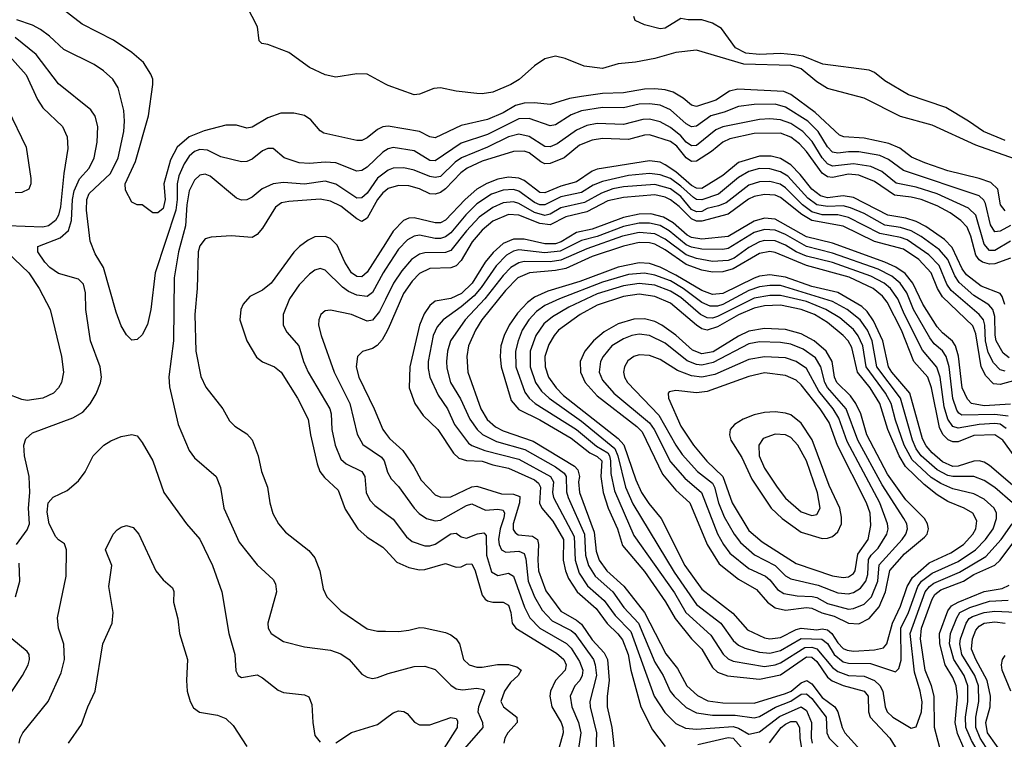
# Model space of a CAD drawing. Header units: inches. Extents: x 884549 to 1028252, y 526810 to 653624.
# Tile 459 of 656: x 928601 to 932366, y 623905 to 626658. Entities that reach past the tile are written whole.
import ezdxf

# ---------------------------------------------------------------- set-up
doc = ezdxf.new("R2010")
doc.units = ezdxf.units.IN
doc.header["$MEASUREMENT"] = 0
doc.layers.add('A9622', color=7, linetype='Continuous')
doc.layers.add('A9632', color=7, linetype='Continuous')

msp = doc.modelspace()

# ---------------------------------------------------------------- linework, layer by layer
at = {"layer": 'A9622', "color": 5}
for points, elevation in [([(930000, 626249), (929990, 626247.7), (929970, 626238.3), (929930, 626205.5), (929910, 626196.3), (929890, 626195.5), (929764.3, 626224.3), (929750, 626232.7), (929714.9, 626274.9), (929690, 626291.2), (929650, 626300.8), (929600, 626300), (929550, 626282.7), (929490, 626246.6), (929470, 626243.4), (929430, 626254.5), (929390, 626254.6), (929307.4, 626232.6), (929249.8, 626210.2), (929204, 626170), (929178.4, 626121.6), (929152.9, 626030), (929157.3, 625970), (929150, 625936.2), (929130, 625919.8), (929110, 625919.7), (929070, 625949.6), (929050, 625949.7), (929030, 625959.7), (929005.5, 626005.5), (929004.5, 626030), (929044.7, 626115.3), (929093.7, 626290), (929110.4, 626410), (929109.9, 626430), (929103, 626450), (929074.5, 626494.5), (929030, 626532.8), (928959.5, 626579.5), (928840.4, 626640.4), (928751.1, 626710)], 2220), ([(930000, 626411.9), (929930, 626449.9), (929890, 626450.6), (929810, 626438.3), (929770, 626447.6), (929710, 626475.1), (929630, 626533), (929550, 626562.9), (929526.9, 626566.9), (929517, 626577), (929511, 626631), (929469.6, 626710)], 2180), ([(930000, 626158), (929990, 626151.8), (929930, 626094.3), (929910, 626080.7), (929890, 626078.1), (929810, 626110.4), (929770, 626113.3), (929710, 626107.6), (929669.5, 626110), (929613.3, 626130), (929570, 626165.7), (929550, 626164.8), (929530, 626155.8), (929490, 626124.7), (929470, 626115.7), (929450, 626114.6), (929370, 626133.6), (929319.4, 626159.4), (929290, 626162), (929270, 626154.1), (929250, 626135.5), (929230, 626106.2), (929210, 626060.9), (929203.5, 626030), (929203.3, 625970), (929198.1, 625930), (929119.1, 625690), (929103.2, 625550), (929090, 625492.3), (929070, 625452.3), (929050, 625434.5), (929030, 625432), (929010, 625452), (928990, 625487), (928970, 625539.5), (928921.2, 625710), (928890, 625762.9), (928870.5, 625810.5), (928856.6, 625930), (928858.2, 625970), (928866.8, 625993.2), (928949, 626070), (928978.2, 626130), (928999.2, 626230), (929002.5, 626270), (928999.2, 626310), (928977.8, 626397.8), (928957.3, 626430), (928921.9, 626461.9), (928886.1, 626486.1), (928770, 626543.4), (928715.2, 626595.2), (928680.8, 626620.8), (928650, 626637.4), (928590, 626657.6)], 2240), ([(928588.7, 624650), (928630, 624706.5), (928639, 624730), (928635.5, 624790), (928640.1, 624850), (928637.8, 624910), (928619.5, 624990), (928617.7, 625030), (928625, 625055), (928650, 625077.6), (928805.1, 625134.9), (928842.7, 625157.3), (928871.2, 625188.8), (928893.7, 625226.3), (928910.5, 625269.5), (928913.6, 625290), (928908.5, 625330), (928871.5, 625430), (928853.8, 625550), (928852.6, 625612.6), (928845.9, 625645.9), (928825.8, 625665.8), (928750, 625687.4), (928716.5, 625710), (928697.2, 625730), (928670.8, 625770), (928671.1, 625790), (928756.5, 625823.5), (928788.1, 625851.9), (928799.7, 625890), (928803.1, 625970), (928810, 626003.8), (928830, 626049.6), (928866.5, 626090), (928886.7, 626130), (928897.9, 626190), (928900.2, 626250), (928889.4, 626289.4), (928873.3, 626313.3), (928750, 626412), (928664.4, 626524.4), (928584.5, 626590)], 2260), ([(928541.6, 626541.6), (928626.7, 626446.7), (928670, 626353.2), (928690, 626321.3), (928765.2, 626250), (928782.8, 626210), (928785.3, 626165.3), (928770.2, 626069.8), (928757.5, 625942.5), (928750.2, 625909.8), (928738.3, 625890), (928711.2, 625870), (928690, 625864.4), (928555.1, 625870)], 2280), ([(928556, 626316), (928626.6, 626170), (928644.4, 626050), (928643.7, 626030), (928635.7, 626010), (928610, 625996.4), (928584.4, 625995.6)], 2320), ([(930000, 626074.9), (929970, 626051.5), (929930, 625994.3), (929910, 625976.3), (929890, 625975.1), (929810, 626028.7), (929770, 626039.9), (929690, 626029.3), (929610, 626035), (929570, 626030.7), (929529.1, 626010.9), (929490, 625978.8), (929470, 625969.1), (929450, 625967.6), (929430, 625975.2), (929330, 626058.8), (929310, 626067.4), (929290, 626063.2), (929270, 626044.2), (929250, 626003.1), (929240.5, 625950), (929235.5, 625870), (929208.8, 625770), (929192.3, 625670), (929190.1, 625430), (929171.6, 625291.6), (929174.1, 625254.1), (929207.5, 625110), (929249.2, 625010), (929270, 624982.6), (929352.4, 624910), (929369.1, 624869.1), (929382, 624790), (929440, 624660), (929510, 624572.7), (929570, 624516.9), (929579.8, 624499.8), (929583.5, 624470), (929550.2, 624350), (929552, 624330), (929563.2, 624310), (929610, 624279.7), (929690, 624259.7), (929790, 624246.3), (929830, 624231.7), (929861.2, 624210), (929910, 624154.7), (929930, 624142.7), (929950, 624138.5), (929970, 624141.5), (930000, 624153.6)], 2260), ([(930000, 626003.7), (929990, 625995.7), (929970.1, 625970), (929930, 625898.7), (929910, 625886.4), (929890, 625896.2), (929830, 625944.3), (929790, 625964.2), (929750, 625970.9), (929630, 625963.1), (929603, 625957), (929579, 625941), (929530, 625861), (929510, 625836.5), (929490, 625825.3), (929410, 625831), (929334, 625826), (929310, 625819.4), (929290, 625793.3), (929283.8, 625770), (929280.1, 625630), (929270.5, 625530), (929275.5, 625390), (929293.6, 625293.6), (929312.6, 625252.6), (929378.2, 625170), (929403.9, 625123.9), (929423.7, 625103.7), (929470, 625073.6), (929490.6, 625050.6), (929512.8, 624990), (929525.8, 624930), (929549.2, 624870), (929557.5, 624810), (929568.8, 624768.8), (929591.2, 624730), (929617.3, 624697.3), (929707.6, 624627.6), (929730, 624599.6), (929748.8, 624550), (929761.2, 624481.2), (929775.5, 624450), (929830, 624396.2), (929930, 624328.5), (929970, 624319), (930000, 624318.6)], 2280), ([(930000, 625802.2), (929930, 625691.9), (929910, 625674.6), (929890, 625675.1), (929869.9, 625690), (929845.1, 625730), (929815.9, 625795.9), (929790, 625821.6), (929770, 625828.5), (929730, 625827), (929705, 625815), (929671.6, 625790), (929650, 625768.2), (929563.1, 625650), (929530, 625623.9), (929481.3, 625598.7), (929455.8, 625570), (929446.7, 625550), (929443, 625510), (929469.5, 625430), (929507, 625367), (929530, 625349.7), (929575.2, 625330), (929601.5, 625310), (929663.4, 625210), (929704, 625130), (929712.8, 625070), (929738.5, 624958.5), (929749.1, 624930), (929767, 624907), (929818.7, 624858.7), (929845.5, 624785.5), (929894.2, 624710), (929930, 624678.3), (929990, 624640.6), (930000, 624629.8)], 2320), ([(928552.8, 625770), (928636.6, 625690), (928675.9, 625630), (928717.5, 625550), (928760.9, 625370), (928769.1, 625310), (928760.7, 625270), (928749.8, 625250), (928730.4, 625229.6), (928690, 625210.1), (928630, 625201.6), (928610, 625205), (928550, 625228.1)], 2280), ([(930000, 625703.8), (929991, 625690), (929950, 625614.3), (929930, 625598.5), (929890, 625603.6), (929858.3, 625618.3), (929835.4, 625635.4), (929770, 625699.8), (929750, 625705.8), (929730, 625699.4), (929710, 625684.2), (929670, 625643.2), (929633.5, 625590), (929609.4, 625530), (929608.8, 625490), (929623, 625463), (929669.4, 625410), (929687, 625350), (929704.2, 625310), (929787.7, 625170), (929792.8, 625150), (929795.4, 625090), (929808.3, 625030), (929830, 624976.8), (929850, 624958.8), (929910.1, 624930), (929921.2, 624910), (929926.7, 624850), (929939.7, 624819.7), (929959.1, 624799.1), (930000, 624768.9)], 2340), ([(930000, 625587.7), (929977.8, 625542.2), (929950, 625508.3), (929930, 625505.2), (929870, 625529.9), (929790, 625547.4), (929770, 625544.5), (929752.7, 625530), (929745.4, 625510), (929744.2, 625490), (929753.8, 625450), (929804.5, 625310), (929864.3, 625190), (929892.4, 625072.4), (929913.1, 625033.1), (929984.4, 624984.4), (929995.1, 624970), (930000, 624953.4)], 2360), ([(930000, 625456.9), (929987, 625433), (929968.8, 625411.2), (929950, 625399.9), (929911.7, 625388.3), (929893.5, 625370), (929888.2, 625330), (929897.8, 625290), (929956.6, 625170), (929989.8, 625089.8), (930000, 625076.3)], 2380), ([(928599.5, 623890), (928603.2, 623910), (928613.3, 623930), (928709.9, 624050.1), (928760.2, 624159.8), (928773.2, 624210), (928769.9, 624269.9), (928749.8, 624330), (928745.6, 624370), (928779.4, 624530), (928779.8, 624630), (928773.3, 624653.3), (928750, 624667.8), (928740.2, 624680.2), (928714.7, 624730), (928706.3, 624773.7), (928709.9, 624810.1), (928730, 624831.3), (928783.1, 624856.9), (928826.5, 624893.5), (928852, 624928), (928882.4, 624990), (928922.9, 625030), (928950, 625047.2), (928990, 625064.2), (929030, 625071.8), (929050, 625066.7), (929070, 625040.3), (929110, 624970.3), (929152.9, 624850), (929238.9, 624730), (929290.4, 624670.4), (929338.6, 624570), (929374, 624470), (929401, 624310), (929424.1, 624230), (929427.6, 624167.6), (929437.3, 624150), (929450, 624142.4), (929510, 624151.7), (929530, 624140.7), (929590, 624092.8), (929610, 624084.7), (929690, 624075.5), (929707.3, 624067.3), (929719.1, 624039.1), (929722, 623970), (929730, 623920.5), (929750, 623894.9)], 2240), ([(928787.8, 623890), (928837.4, 623962.6), (928861.4, 624030), (928889.9, 624090), (928919.8, 624270), (928955.5, 624350), (928959.1, 624390), (928942.6, 624490), (928953.5, 624570), (928929.8, 624630.2), (928958.3, 624690), (928973.5, 624706.5), (928990, 624717.4), (929010, 624722.9), (929035.6, 624715.6), (929057.3, 624690), (929121.7, 624550), (929150, 624515.3), (929185.2, 624485.3), (929190.2, 624470.2), (929189.2, 624430), (929206.3, 624366.3), (929212.3, 624310), (929243, 624210), (929238.8, 624130), (929242.2, 624090), (929253.5, 624050), (929265.7, 624025.7), (929288.9, 624008.9), (929357.6, 623997.6), (929390, 623984.6), (929417.7, 623957.7), (929470, 623877.4)], 2220), ([(928585.2, 624450), (928602, 624510), (928598.9, 624578.9)], 2260), ([(928518.2, 624010), (928612.1, 624150), (928633.4, 624190), (928639, 624210), (928637.4, 624230), (928630, 624241.1), (928570.8, 624290)], 2260), ([(929810, 623891.9), (929870, 623930.9), (929970, 623962.2), (930000, 623984.6)], 2240)]:
    msp.add_lwpolyline(points, dxfattribs=dict(at, elevation=elevation))
at = {"layer": 'A9632', "color": 5}
for points, elevation in [([(932370, 626195.7), (932286.6, 626230), (932230, 626270.4), (932142.2, 626322.2), (932000.4, 626370), (931910, 626424.7), (931870, 626456.2), (931850, 626464.9), (931671.9, 626488.1), (931597.8, 626517.8), (931564.1, 626524.1), (931510, 626528.6), (931430, 626524.2), (931378.3, 626530), (931337.9, 626550), (931284.4, 626624.4), (931250, 626645.2), (931210, 626657.5), (931157.5, 626657.5), (931130, 626663), (931070, 626626), (931050, 626623.6), (930990, 626638), (930954.6, 626654.6), (930949.2, 626670)], 2160), ([(932470, 626103.1), (932257.8, 626177.8), (932090, 626254.2), (931970, 626287.9), (931830, 626358.4), (931690, 626394.5), (931650, 626419.7), (931590, 626469.4), (931550, 626482.6), (931370, 626487.3), (931190, 626541.1), (931110, 626532.6), (931030, 626509.7), (930955.6, 626495.6), (930890, 626489.6), (930830, 626471.7), (930759.6, 626479.6), (930687.6, 626510), (930650, 626518.7), (930610, 626508.5), (930570, 626481.6), (930511.3, 626428.7), (930479.3, 626410), (930410, 626380.2), (930370, 626373.9), (930350, 626375.5), (930270, 626384), (930210, 626397.3), (930185.6, 626394.4), (930130, 626373.2), (930110, 626370.4), (930010, 626406.4), (930000, 626411.9)], 2180), ([(932370, 625927), (932352.2, 625950), (932341.1, 626010), (932314.6, 626034.6), (932270.2, 626050.2), (932150, 626079.5), (932062.2, 626110), (932011.8, 626131.8), (931966.3, 626166.3), (931925, 626185), (931830, 626204.6), (931752.3, 626210), (931736, 626216), (931642.6, 626302.6), (931550, 626371.2), (931523.2, 626383.2), (931347.3, 626392.7), (931315.2, 626384.8), (931263.6, 626350), (931190, 626326.5), (931170, 626330.6), (931137.9, 626357.9), (931100.3, 626380.3), (931070, 626389.6), (931030, 626393.7), (930990, 626391.8), (930910, 626377.6), (930830, 626375.3), (930750, 626364.5), (930703.8, 626356.2), (930630, 626333.4), (930570, 626339.9), (930530, 626339), (930497.8, 626330), (930450, 626302.3), (930390, 626275.7), (930290, 626252.7), (930190, 626206.6), (930170, 626210.4), (930129.9, 626229.9), (930010, 626250.3), (930000, 626249)], 2220), ([(932389.5, 625870.5), (932350, 625849.6), (932330, 625847), (932313, 625873), (932295, 625955), (932287.9, 625967.9), (932270, 625983.6), (931980.7, 626080.7), (931923.7, 626123.7), (931890, 626138.1), (931810, 626152), (931770, 626152.8), (931730, 626147.5), (931710, 626151.4), (931690, 626171.8), (931655.2, 626230), (931614.5, 626270), (931530, 626323.5), (931490, 626334.5), (931410, 626334.1), (931350, 626326.4), (931295.6, 626304.4), (931243.6, 626290), (931190, 626250.3), (931170, 626247.9), (931150, 626259.2), (931090, 626313.2), (931050, 626330.9), (931010, 626336.7), (930970, 626334.8), (930910, 626321.2), (930830, 626321.7), (930750, 626309.1), (930710, 626294.1), (930650, 626256.3), (930630, 626251.6), (930550, 626280.1), (930510, 626279.1), (930390, 626219.3), (930290, 626186.2), (930190, 626117.5), (930170, 626119.3), (930110, 626156.5), (930030, 626169.5), (930010, 626164.1), (930000, 626158)], 2240), ([(932390, 625810.6), (932330, 625774.6), (932310, 625775.2), (932290, 625798.8), (932256.9, 625910), (932230, 625936.9), (932110, 625992.3), (932030, 626017.5), (931953.1, 626033.1), (931897.7, 626077.7), (931856.3, 626096.3), (931790, 626107.1), (931710, 626097.3), (931690, 626106), (931669.4, 626129.4), (931631.4, 626191.4), (931595.6, 626230), (931550, 626260.3), (931510, 626275), (931470, 626279.3), (931430, 626276.6), (931290, 626248.5), (931263, 626237), (931190, 626177.1), (931170, 626175.7), (931150, 626189), (931130, 626213.6), (931090, 626245.1), (931050, 626267.3), (931010, 626277.6), (930983.8, 626276.2), (930910, 626256.5), (930810, 626260.8), (930770, 626253.1), (930730, 626234.9), (930657.2, 626182.8), (930630, 626171.5), (930610, 626173.5), (930550, 626211), (930510, 626220.6), (930470, 626209.6), (930390.2, 626169.8), (930291, 626129), (930267.2, 626112.8), (930210, 626058.6), (930190, 626053.7), (930170, 626058.1), (930110, 626082.6), (930070, 626091), (930030.1, 626089.9), (930010, 626082.7), (930000, 626074.9)], 2260), ([(932390, 625745.9), (932330, 625724.2), (932310, 625722.2), (932283.2, 625730), (932270, 625739.3), (932257.4, 625757.4), (932238.7, 625830), (932223.8, 625863.8), (932200.8, 625890), (932159.1, 625919.1), (932110, 625946.2), (932048.5, 625970), (932010, 625979.4), (931946.2, 625986.2), (931870, 626038.6), (931810, 626063), (931770, 626067), (931710, 626054.2), (931690, 626056.5), (931670, 626070.8), (931610, 626153.7), (931582.7, 626182.7), (931550, 626208.3), (931510, 626223.4), (931410, 626222.9), (931317.3, 626202.7), (931290.4, 626189.6), (931246.8, 626153.2), (931190, 626116.3), (931170, 626116), (931150.3, 626130), (931114.3, 626174.3), (931090, 626191.7), (931010, 626217.1), (930990, 626216.5), (930930, 626199.1), (930830, 626203.3), (930790, 626197.7), (930742.2, 626177.8), (930683.4, 626130), (930630, 626107.4), (930610, 626106.5), (930593.9, 626113.9), (930550, 626148.1), (930530, 626155.5), (930490, 626153.9), (930370, 626116.6), (930312, 626090), (930287.9, 626072.1), (930230, 626011.4), (930210, 625997.4), (930190, 625990.3), (930170, 625992), (930130, 626011.6), (930090, 626022.4), (930050, 626024.3), (930010, 626011.7), (930000, 626003.7)], 2280), ([(932367.9, 625567.9), (932358.6, 625598.6), (932350, 625610.3), (932278.1, 625638.1), (932222.1, 625682.1), (932204.7, 625704.7), (932167, 625787), (932137.4, 625817.4), (932066.8, 625866.8), (932030, 625886), (931990, 625898.8), (931920.4, 625910), (931790, 625977.4), (931750, 625983.9), (931690, 625977.1), (931663.9, 625983.9), (931630, 626009.2), (931586.3, 626066.3), (931550, 626102.7), (931510, 626126.5), (931475.5, 626135.5), (931430, 626136.3), (931350, 626111.5), (931290, 626061.7), (931210, 626011.9), (931190, 626013.8), (931170, 626023.7), (931110, 626076.6), (931070, 626102.6), (931050, 626112.7), (931010, 626118.3), (930810, 626086.7), (930790, 626078.6), (930730, 626037.2), (930670, 626021.5), (930610, 625995.9), (930590, 625996.6), (930530, 626042.3), (930510, 626051.9), (930470, 626055.6), (930430, 626048.1), (930388.2, 626031.8), (930350, 626009.1), (930304.2, 625970), (930230, 625891.6), (930210, 625881.2), (930190, 625881.2), (930110, 625900.1), (930090, 625898.4), (930068.4, 625890), (930030, 625849.5), (930000, 625802.2)], 2320), ([(932384.4, 625364.4), (932362.5, 625382.5), (932335.9, 625430), (932331.3, 625451.3), (932330, 625522.4), (932321.9, 625550), (932307.5, 625567.5), (932250, 625603.5), (932193.3, 625653.3), (932177.6, 625677.6), (932150, 625740.9), (932118.2, 625778.2), (932048.6, 625828.6), (932010.4, 625850.4), (931970, 625863.2), (931910, 625871.6), (931830, 625916.5), (931778.5, 625938.5), (931750, 625945.6), (931690, 625942.9), (931650, 625950.2), (931615.2, 625975.2), (931538.8, 626058.8), (931510, 626076.2), (931470, 626087.4), (931430, 626089.1), (931390, 626077.9), (931350, 626054.4), (931273.8, 625990), (931210, 625968.6), (931190, 625970.8), (931178.3, 625978.3), (931130, 626021.7), (931090, 626050.5), (931050, 626064.3), (931010, 626070), (930930, 626062.1), (930830, 626039), (930794.8, 626025.2), (930750, 625997.5), (930670, 625979.8), (930610, 625949.3), (930590, 625949.4), (930570, 625958.9), (930510, 626001.9), (930490, 626007.8), (930450, 626005.9), (930405.1, 625990), (930350, 625953.1), (930307.9, 625912.1), (930250, 625843), (930230, 625826.8), (930210, 625820.4), (930190, 625821.5), (930130, 625833.8), (930110, 625830.3), (930084, 625816), (930050, 625780.4), (930000, 625703.8)], 2340), ([(932370, 625313.1), (932350, 625318.2), (932324.8, 625344.8), (932304.3, 625384.3), (932294, 625430), (932292.2, 625490), (932286.4, 625510), (932270.7, 625530.7), (932162.7, 625622.7), (932146.9, 625646.9), (932117.1, 625717.1), (932077.9, 625757.9), (931995.3, 625815.3), (931970, 625824.5), (931890, 625840.3), (931770, 625900.9), (931730, 625911), (931670, 625911.1), (931630, 625923.3), (931594.9, 625950), (931530, 626014.5), (931508.7, 626028.7), (931470, 626038.5), (931430, 626037.5), (931390, 626025), (931302.2, 625957.8), (931274, 625946), (931230, 625936), (931210, 625924), (931190, 625922.9), (931170, 625931.7), (931130, 625981.2), (931090, 626011.4), (931030, 626027.8), (930910, 626018.4), (930869.5, 626010.5), (930825.5, 625994.5), (930761, 625959), (930670, 625938.3), (930630, 625914.2), (930610, 625908.7), (930570, 625920.6), (930510, 625955), (930490, 625961.1), (930450, 625958), (930410, 625940.2), (930357.9, 625902.1), (930310, 625850.9), (930250, 625775.2), (930230, 625767), (930150, 625766.1), (930130, 625761.2), (930099.3, 625740.7), (930062.6, 625697.4), (930030.4, 625650), (930000, 625587.7)], 2360), ([(932410, 625278.7), (932350, 625262.7), (932325.2, 625265.2), (932295.3, 625295.3), (932277.8, 625330), (932256.9, 625456.9), (932246.5, 625486.5), (932130, 625597.4), (932110.8, 625630), (932086.3, 625690), (932040.1, 625740.1), (931980.4, 625780.4), (931870, 625809.6), (931750, 625868.6), (931630, 625890), (931592.3, 625912.3), (931510, 625977.3), (931490, 625987), (931450, 625989.7), (931410, 625981.5), (931388.7, 625971.3), (931310, 625913.9), (931210, 625886.7), (931190, 625887.6), (931170, 625896.2), (931123.4, 625943.4), (931090, 625969.3), (931070, 625979.2), (931030, 625988.2), (930910, 625977.3), (930850, 625965), (930770, 625923), (930690, 625904), (930630, 625873.7), (930590, 625878.4), (930510, 625910.4), (930470, 625913.4), (930410, 625887), (930370, 625853.3), (930332, 625808), (930290, 625736.6), (930270, 625716.4), (930250, 625709.3), (930170, 625706.7), (930130, 625687.2), (930102.2, 625657.8), (930068.6, 625610), (930010, 625475.2), (930000, 625456.9)], 2380), ([(932390, 625187.3), (932290, 625181), (932240.5, 625190), (932225.8, 625205.8), (932205.5, 625250), (932190.9, 625370.9), (932179.7, 625410), (932168, 625428), (932130, 625460.3), (932110, 625483.7), (932054.3, 625570), (932017.1, 625650), (931987.2, 625687.2), (931951.3, 625711.3), (931909, 625730), (931710, 625803.4), (931610, 625827.8), (931490, 625895.5), (931450, 625898.5), (931410, 625887.8), (931310, 625829.1), (931210, 625818.1), (931170, 625824.5), (931153.5, 625833.5), (931100.7, 625880.7), (931063.1, 625903.1), (931014.9, 625914.9), (930970, 625914.6), (930910, 625901.2), (930790, 625857.3), (930730, 625844.1), (930671.6, 625808.4), (930650, 625801), (930610, 625800.8), (930530, 625818.5), (930490, 625818.9), (930450, 625801.8), (930412.1, 625767.9), (930381, 625730), (930331.7, 625650), (930290.7, 625610), (930250, 625591.9), (930190, 625580.7), (930170, 625565), (930147.5, 625532.5), (930130.4, 625490), (930092.8, 625330), (930090.5, 625250), (930112.3, 625190), (930143.9, 625143.9), (930200.3, 625090), (930260.5, 625000.5), (930280.9, 624980.9), (930310, 624971.3), (930370, 624968.9), (930410, 624954.7), (930470, 624942.4), (930570, 624897.5), (930585.6, 624885.6), (930592.6, 624870), (930588.6, 624808.6), (930598.4, 624790), (930640, 624740), (930680.4, 624670), (930679.7, 624590), (930688.1, 624550), (930700, 624520), (930733, 624470), (930805.3, 624405.3), (930847.7, 624347.7), (930889.2, 624309.2), (930906.3, 624286.3), (930928.6, 624230), (930938.7, 624170), (930976.5, 624030), (931021, 623941), (931070, 623877.4)], 2420), ([(932380.9, 625140.9), (932330, 625148.3), (932204.6, 625144.6), (932192.3, 625152.3), (932184.6, 625164.6), (932170, 625209), (932155.7, 625330), (932144.2, 625370), (932130.7, 625390.7), (932098.7, 625418.7), (932081.3, 625441.3), (932019.7, 625550), (931993.5, 625613.5), (931968, 625650), (931936.7, 625676.7), (931883.9, 625703.9), (931710, 625764.9), (931610, 625789.8), (931530, 625836), (931490, 625852.7), (931450, 625855.4), (931410, 625844), (931310, 625782.2), (931290, 625778.6), (931210, 625779.6), (931170, 625787.3), (931150, 625796.2), (931084.7, 625850), (931050, 625870.7), (931010, 625880.2), (930970, 625880.1), (930910, 625867), (930810, 625828.4), (930750, 625813.9), (930667.8, 625772.2), (930610, 625765.6), (930510, 625777.1), (930490, 625772.8), (930463.1, 625756.9), (930423.4, 625716.6), (930366.3, 625633.7), (930338.7, 625601.3), (930290, 625559.6), (930221.3, 625510), (930197.5, 625482.5), (930182.2, 625450), (930163.7, 625350), (930163.3, 625323.3), (930170.1, 625290), (930202.1, 625222.1), (930236.9, 625170), (930264.2, 625110), (930318, 625038), (930330, 625028.8), (930380.5, 625010), (930510, 624976.3), (930631.5, 624910), (930642.8, 624890), (930638.7, 624850), (930642.3, 624830), (930721.4, 624681.4), (930725.4, 624590), (930741.1, 624541.1), (930773, 624493), (930836.3, 624436.3), (930878.7, 624378.7), (930938, 624318), (931027.3, 624070), (931068.5, 624008.5), (931110, 623965.6), (931147.6, 623947.6), (931190, 623944.1), (931330, 623954.1), (931350, 623948.6), (931390, 623925.2), (931430, 623933.4), (931506.9, 623993.1), (931590, 624029.4), (931610, 624015.4), (931628.8, 623970), (931627.6, 623910), (931632.1, 623890)], 2440), ([(932373.7, 625093.7), (932350, 625110.2), (932330, 625113.3), (932270, 625109.2), (932190, 625096), (932170, 625101.7), (932150.4, 625130), (932136.8, 625176.8), (932120.8, 625290), (932108.8, 625328.8), (932054, 625394), (931984.4, 625530), (931959.5, 625590), (931931.1, 625630), (931907.3, 625650), (931856.3, 625676.3), (931710, 625728.7), (931610, 625753.2), (931570.6, 625770.6), (931530, 625795.6), (931490, 625811.6), (931450, 625813.1), (931430, 625807.7), (931390, 625787.1), (931333.9, 625746.1), (931310, 625736.4), (931250, 625733.4), (931190, 625744.4), (931150, 625758.1), (931070, 625818), (931030, 625839), (930970, 625844.2), (930905.9, 625830), (930770, 625782), (930670, 625738.6), (930630, 625732.3), (930530, 625733), (930510, 625728.3), (930478.9, 625710), (930450, 625679.8), (930380.6, 625590), (930304.3, 625510), (930248.1, 625430), (930236.9, 625390), (930233, 625350), (930234.4, 625325.6), (930248.5, 625270), (930287.5, 625207.5), (930322.6, 625130), (930350.6, 625090.6), (930371.4, 625071.4), (930424.4, 625044.4), (930533.4, 625013.4), (930650, 624948.1), (930683.5, 624923.5), (930691.3, 624910), (930691.7, 624851.7), (930698.1, 624830), (930760.5, 624690), (930765.1, 624610), (930776.4, 624570), (930801.6, 624530), (930869, 624469), (930911.7, 624410), (930968, 624350), (931030, 624200.4), (931061.3, 624150), (931089.3, 624090), (931104.2, 624070), (931150, 624027.6), (931190, 624006.1), (931250, 623998.3), (931337.1, 623997.1), (931410, 623987), (931430, 623993), (931491.2, 624028.8), (931550, 624051.3), (931590, 624077.7), (931610, 624079.6), (931630, 624061.2), (931685.1, 623990), (931688.1, 623930), (931696.9, 623910), (931776.3, 623830)], 2460), ([(932404.4, 624990), (932360.2, 625050), (932330, 625070), (932250, 625066.9), (932190, 625043.4), (932170, 625043), (932151.5, 625051.5), (932131, 625071), (932118, 625098), (932087.4, 625250), (932074.2, 625290), (932019.9, 625350), (931973.5, 625470), (931917.9, 625577.9), (931901, 625601), (931864.4, 625630), (931772.6, 625672.6), (931610, 625717.4), (931490, 625767.9), (931470, 625770.8), (931430, 625763.1), (931330, 625704.4), (931290, 625693.8), (931250, 625692), (931210, 625699.5), (931150, 625721.8), (931070, 625778.1), (931030, 625799.3), (931010, 625804.4), (930970, 625805.5), (930910, 625792.1), (930790, 625752.3), (930690, 625706.7), (930650, 625698.6), (930550.2, 625689.8), (930505.9, 625670), (930458.4, 625621.6), (930369.1, 625510), (930343.7, 625470), (930317.1, 625410), (930311.2, 625370), (930314.8, 625310), (930365.1, 625170), (930388.7, 625128.7), (930420.2, 625100.2), (930450, 625085.5), (930565.3, 625045.3), (930723.4, 624950), (930735.8, 624935.8), (930741.5, 624910), (930737.9, 624890), (930742.5, 624850), (930798.3, 624698.3), (930805.6, 624625.6), (930817.3, 624590), (930847.1, 624550), (930911.5, 624491.5), (930991.1, 624390), (931072.4, 624232.4), (931116.3, 624176.3), (931152.1, 624110), (931192.7, 624072.7), (931233, 624053), (931290, 624044.4), (931410, 624043), (931530, 624080.4), (931550.8, 624090), (931590, 624122), (931610.7, 624130.7), (931630, 624117.6), (931670, 624064.9), (931718.7, 624030), (931730.1, 624010), (931745.9, 623950), (931756.5, 623930), (931829.7, 623850)], 2480), ([(932397.4, 624877.4), (932310, 624952.9), (932290, 624965.4), (932270, 624970.8), (932250, 624969.1), (932190, 624950), (932170, 624949.2), (932130, 624967.2), (932090, 625001.3), (932067.8, 625027.8), (932054.2, 625054.2), (932005.7, 625230), (931936.1, 625310), (931923.8, 625330), (931902.5, 625430), (931866.1, 625506.1), (931841.7, 625541.7), (931821.1, 625561.1), (931730, 625613.9), (931630, 625636.9), (931530, 625672.8), (931470, 625682.1), (931430, 625677), (931410, 625669.8), (931290, 625610.4), (931250, 625606.5), (931210, 625621.7), (931110, 625681.3), (931050, 625711.1), (931010, 625724.9), (930970, 625727.3), (930890, 625711.1), (930743.7, 625656.3), (930620.8, 625619.2), (930570, 625596.7), (930543.2, 625576.8), (930505, 625535.1), (930473, 625490), (930453.3, 625450), (930441.8, 625410), (930438.6, 625370), (930443, 625330), (930481.2, 625201.2), (930510, 625166.8), (930590, 625127), (930710, 625056.7), (930781.1, 625001.1), (930810, 624986.9), (930827.3, 624970), (930823.4, 624910), (930832.6, 624850), (930851, 624790), (930887.5, 624710), (930906.2, 624646.2), (930990, 624547.2), (931070.9, 624430.9), (931107.2, 624367.2), (931169.7, 624290), (931210.4, 624250.4), (931250, 624179.4), (931270, 624162.6), (931308.2, 624148.2), (931430, 624135), (931510, 624152.5), (931610, 624221.1), (931630, 624219.8), (931650, 624202.5), (931690, 624143.1), (931708.5, 624128.5), (931750, 624111.1), (931830.1, 624090), (931845.2, 624070), (931846.7, 624010), (931853.4, 623990), (931929.1, 623909.1), (931970, 623843.9)], 2520), ([(932397.9, 624810), (932330, 624868.6), (932290, 624895.8), (932250, 624910.9), (932170, 624910), (932150, 624914), (932110, 624935.7), (932049, 624990), (932030, 625016.3), (932015.3, 625050), (931969.7, 625210), (931879.3, 625330), (931860.6, 625430), (931842.8, 625470), (931815.2, 625510), (931765, 625550), (931710, 625580.5), (931510, 625640.6), (931470, 625641.6), (931430, 625635.8), (931390, 625622), (931290, 625569), (931270, 625562.4), (931242.1, 625562.1), (931210, 625575.6), (931138.2, 625630), (931090, 625659.3), (931030, 625680.9), (930990, 625688.4), (930930, 625683), (930830, 625653.9), (930665.8, 625590), (930610, 625564.1), (930578, 625542), (930548.8, 625510), (930523, 625470), (930507.1, 625430), (930497.5, 625390), (930498.1, 625330), (930532.7, 625232.7), (930548.9, 625210), (930572.6, 625190), (930730, 625090.7), (930806.9, 625026.9), (930850, 625000.8), (930857.2, 624990), (930861.1, 624970), (930862.1, 624922.1), (930875.3, 624855.3), (930950, 624685), (931105.4, 624465.4), (931148.8, 624390), (931243.8, 624303.8), (931291, 624231), (931310, 624213.8), (931330, 624204.3), (931450, 624184.1), (931490, 624190), (931510, 624198.2), (931603.5, 624256.5), (931630, 624257.8), (931650, 624251), (931710, 624180.6), (931730, 624164.4), (931770, 624150), (931830, 624147.4), (931870.6, 624130), (931890.7, 624110.7), (931901.9, 624090), (931910.9, 624030), (931919, 624010), (931939.8, 623990), (932010, 623948.4), (932030, 623953.1), (932049.6, 624010.4), (932051.8, 624048.2), (932044.5, 624090), (932022.6, 624162.6), (932006.3, 624310), (932064.4, 624470), (932079.8, 624490), (932097.3, 624502.7), (932195.6, 624544.4), (932295.2, 624604.9), (932354.6, 624670), (932397, 624730)], 2540), ([(930000, 625076.3), (930015.7, 625055.7), (930066.8, 625010), (930108.8, 624948.8), (930136, 624896), (930190, 624841), (930211.3, 624831.3), (930250, 624833.4), (930330, 624870.6), (930350, 624873.3), (930444.1, 624844.1), (930490, 624842.9), (930513.8, 624833.8), (930513.1, 624810), (930488.3, 624730), (930488.3, 624708.3), (930495.8, 624695.8), (930507.9, 624687.9), (930562.5, 624682.5), (930580.8, 624670), (930584.8, 624650), (930582.1, 624590), (930585.7, 624550), (930613.2, 624473.2), (930670, 624395.9), (930730, 624361.5), (930750, 624345.3), (930790, 624285.9), (930835.8, 624235.8), (930848.6, 624210), (930854.9, 624130), (930847.4, 624070), (930847.6, 624030), (930866.2, 623950), (930889.6, 623730)], 2380), ([(930000, 624953.4), (930007.6, 624927.6), (930022.1, 624902.1), (930050, 624872.6), (930110.1, 624790.1), (930129.4, 624769.4), (930157.2, 624750), (930190, 624741.5), (930210, 624743.5), (930310, 624799.9), (930330, 624805.9), (930382.3, 624782.3), (930430, 624786.1), (930450, 624781.5), (930454.9, 624770), (930452.8, 624752.8), (930438.7, 624710), (930432.7, 624670), (930434.7, 624650), (930443.7, 624630), (930460.6, 624620.6), (930510, 624625.1), (930530, 624616.2), (930536.2, 624596.2), (930545.4, 624510), (930569.8, 624449.9), (930599.8, 624399.8), (930638.1, 624358.1), (930710, 624321.7), (930724.6, 624310), (930795.5, 624210), (930802.5, 624190), (930806.5, 624150), (930781.9, 624050), (930782.6, 624030), (930806.8, 623930), (930802.3, 623790)], 2360), ([(930000, 624768.9), (930030, 624746.8), (930080, 624680), (930101.9, 624661.9), (930150, 624645.8), (930170, 624645), (930190, 624652.2), (930250, 624690.9), (930270, 624693.8), (930290, 624680.2), (930310, 624675), (930351.9, 624691.9), (930375.7, 624695.7), (930384.7, 624684.7), (930386.8, 624610), (930405.5, 624545.5), (930430, 624532.3), (930470, 624541.4), (930489.7, 624529.7), (930531.1, 624411.1), (930552.2, 624370), (930590.1, 624330), (930692.2, 624272.2), (930710, 624253.4), (930742.6, 624202.6), (930754.7, 624170), (930752.8, 624150), (930743, 624130), (930723.6, 624110), (930706.9, 624070), (930712.3, 624030), (930738.1, 623970), (930746.5, 623930), (930729.7, 623810)], 2340), ([(932141.6, 623790), (932099.3, 623950), (932098.7, 624070), (932088, 624110), (932063.2, 624170), (932045.8, 624290), (932049.4, 624330), (932090, 624441.3), (932101, 624459), (932123.2, 624476.8), (932209.8, 624510.2), (932250, 624535.2), (932330, 624571.9), (932350, 624590.8), (932430, 624696.5)], 2520), ([(930000, 624629.8), (930043.2, 624583.2), (930090, 624562.6), (930130, 624553.9), (930150, 624554.6), (930230, 624577.9), (930270, 624563.3), (930290, 624564.6), (930310, 624575.1), (930330, 624577), (930343, 624550), (930370, 624456.2), (930381.8, 624441.8), (930390, 624434.6), (930410, 624430.1), (930450, 624430.1), (930470, 624418.1), (930479.6, 624390), (930485.1, 624350), (930498.7, 624330), (930654.5, 624234.5), (930681.9, 624210), (930691, 624190), (930687, 624170), (930649.7, 624130), (930630.9, 624090), (930628.1, 624070), (930636.6, 624030), (930671.8, 623970), (930678.9, 623950), (930679.5, 623930), (930662.6, 623870)], 2320), ([(932211.9, 623871.9), (932188, 623928), (932178.7, 623970), (932187.3, 624067.3), (932182.6, 624110), (932170, 624141.5), (932140, 624190), (932120.4, 624270), (932118.3, 624310), (932150, 624397.1), (932163.9, 624416.1), (932189.9, 624430), (932290, 624470.5), (932358.1, 624481.9), (932385.6, 624494.4)], 2480), ([(932376.7, 623670), (932240.7, 623900.7), (932219.7, 623950), (932217.6, 623990), (932227.3, 624050), (932227.2, 624110), (932212.7, 624150), (932173.4, 624210), (932156.8, 624270), (932160.6, 624310), (932184.3, 624370), (932196.6, 624390), (932235.2, 624410), (932310, 624433.9), (932381.8, 624438.2)], 2460), ([(932426.1, 623690), (932366.3, 623766.3), (932274.6, 623910), (932257.6, 623950), (932257.3, 623990), (932269.1, 624050), (932267.8, 624110), (932253.2, 624150), (932204.6, 624230), (932196.4, 624270), (932198.6, 624290), (932220.7, 624350), (932232.6, 624367.4), (932244.7, 624375.3), (932290, 624390.4), (932330, 624395.3), (932410, 624391.1)], 2440), ([(930000, 624318.6), (930050, 624318), (930090, 624322.3), (930130, 624332.9), (930147.8, 624332.2), (930230, 624313.6), (930250, 624305.5), (930270.2, 624290), (930282.8, 624270), (930298.6, 624210), (930319.6, 624190), (930350, 624181.5), (930370, 624181.5), (930428.8, 624191.2), (930470, 624191.8), (930502.8, 624182.8), (930519.2, 624170), (930507.5, 624150), (930477.9, 624122.1), (930454.9, 624090), (930440.6, 624050), (930451.6, 624030), (930502, 623990), (930503.5, 623970), (930467.8, 623930), (930456.8, 623910), (930452.6, 623890)], 2280), ([(932405.2, 623785.2), (932302.4, 623930), (932295.9, 623970), (932312.3, 624030), (932314.2, 624070), (932300.4, 624130), (932256.9, 624210), (932241.1, 624250), (932244.6, 624290), (932257.8, 624322.2), (932270, 624337.8), (932290, 624349), (932330, 624354.2), (932370, 624349.8)], 2420), ([(932390.9, 624090), (932358.2, 624170), (932355.2, 624190), (932359.9, 624210), (932370, 624226.3)], 2380), ([(930000, 624153.6), (930010, 624157.7), (930110, 624183.8), (930150, 624185.2), (930190, 624171.8), (930250, 624111.9), (930270, 624099), (930294.2, 624094.2), (930350, 624101.5), (930375.9, 624095.9), (930379.2, 624090), (930356.2, 624030), (930353, 624010), (930371.4, 623970), (930372.4, 623950), (930301.9, 623870)], 2260), ([(930000, 623984.6), (930030, 624007), (930050, 624014.3), (930070, 624011.8), (930083.5, 624003.5), (930110.8, 623970.8), (930130, 623960.2), (930170, 623960.1), (930250, 623988.8), (930270, 623985.2), (930276.1, 623976.1), (930273.9, 623950), (930223, 623870)], 2240), ([(931468.1, 623891.9), (931513.4, 623950), (931530, 623963.9), (931550, 623974.1), (931570, 623973.6), (931583.8, 623950), (931584.1, 623910), (931590.7, 623870.7)], 2420), ([(931194.5, 623885.5), (931310, 623912.1), (931330.1, 623910), (931370, 623864)], 2420)]:
    msp.add_lwpolyline(points, dxfattribs=dict(at, elevation=elevation))
for points, elevation in [([(930970, 625648.7), (930910, 625639.5), (930810, 625609.3), (930701.8, 625558.2), (930638.7, 625521.3), (930605.6, 625494.4), (930575.3, 625450), (930553.9, 625390), (930553.4, 625330), (930573.9, 625270), (930597.3, 625237.3), (930625.6, 625210), (930750, 625122.5), (930877.2, 625017.2), (930888.6, 624990), (930918.1, 624870), (930946.3, 624806.3), (931104.5, 624544.5), (931190, 624420.8), (931282.1, 624350), (931330, 624283.3), (931350, 624265.1), (931373.9, 624253.9), (931430, 624238.3), (931470, 624234.3), (931510, 624245.5), (931590, 624291.2), (931668.9, 624288.9), (931690, 624271.7), (931716.1, 624230), (931750, 624202.3), (931770, 624196), (931855.3, 624195.3), (931950, 624163.9), (931963.5, 624176.5), (931972.5, 624207.5), (931970.8, 624330), (932000.1, 624390), (932035.6, 624490), (932050.2, 624510), (932090, 624541.4), (932190, 624586.1), (932255.7, 624630), (932295.1, 624670), (932323.6, 624710), (932336.8, 624750), (932336.1, 624770), (932327.7, 624790), (932290, 624824.4), (932250, 624844.1), (932170, 624863.6), (932123.3, 624883.3), (932087, 624907), (932014.7, 624974.7), (931984.1, 625030), (931950, 625126), (931933.5, 625190), (931911.5, 625230), (931838.6, 625330), (931824.9, 625410), (931808.2, 625448.2), (931790, 625472.8), (931737.5, 625517.5), (931684.4, 625550), (931610, 625579.9), (931510, 625603.5), (931470, 625602.9), (931410, 625592.9), (931270, 625522.3), (931250, 625516.7), (931230, 625517.6), (931204.1, 625530), (931130, 625595.1), (931090, 625620), (931030, 625642)], 2560), ([(930970, 625607.8), (930910, 625599.1), (930810, 625565.8), (930744.1, 625530), (930661.8, 625470), (930644.6, 625450), (930624.7, 625415.3), (930609.8, 625370.2), (930610.4, 625330), (930623.9, 625290), (930652.3, 625250), (930680.8, 625220.8), (930890, 625056.5), (930912.1, 625032.1), (930958, 624898), (930979.5, 624850), (931007.3, 624807.3), (931054.8, 624750), (931144.7, 624570), (931210, 624480.3), (931328.3, 624388.3), (931384.3, 624324.3), (931450, 624293.3), (931470, 624289.2), (931510, 624294.7), (931570, 624325), (931590, 624330.6), (931650, 624323.7), (931670, 624328), (931690, 624323.8), (931707.3, 624310), (931730, 624273.8), (931750, 624253.2), (931765.9, 624245.9), (931790, 624242.9), (931870, 624247.5), (931904.2, 624255.8), (931917.1, 624270), (931938.6, 624350), (931970, 624414), (931994.7, 624490), (932015.3, 624524.7), (932079.1, 624580.9), (932161.4, 624618.6), (932210, 624651), (932246.5, 624690), (932257.6, 624710), (932261.5, 624741.5), (932246.6, 624770), (932213, 624790), (932150, 624814.7), (932110, 624840.9), (932059.4, 624879.4), (931988.7, 624948.7), (931964.1, 624990), (931920.6, 625090), (931890, 625190), (931853.7, 625250), (931805.2, 625310), (931783.6, 625403.6), (931769.2, 625429.2), (931750.5, 625450), (931690, 625500.3), (931640.1, 625530), (931589.1, 625550), (931510, 625565.8), (931450, 625563.8), (931410, 625554.9), (931350, 625528.5), (931270, 625483.4), (931230, 625470.2), (931210, 625475.4), (931190, 625488.9), (931090, 625574.2), (931030, 625599.4)], 2580), ([(930990, 625513.4), (930950, 625512.6), (930890, 625494), (930836.2, 625463.8), (930795.3, 625430), (930762.5, 625390), (930744.8, 625350), (930745.7, 625310), (930763.2, 625270), (930810, 625219.6), (930961.4, 625101.4), (930981.1, 625081.1), (931059.7, 624919.7), (931110, 624858.1), (931163.9, 624810), (931230.1, 624650), (931276.6, 624576.6), (931350, 624518.1), (931418.6, 624478.6), (931460.3, 624430), (931490, 624408.5), (931530, 624399.8), (931610, 624409), (931630, 624407.5), (931668.8, 624388.8), (931715.9, 624375.9), (931770, 624349.2), (931810, 624347.4), (931850, 624367.3), (931887.9, 624412.1), (931911.8, 624470), (931928.3, 624551.7), (931984.8, 624615.2), (932061.5, 624678.5), (932071.7, 624690), (932077.1, 624710), (932072.4, 624730), (932060.9, 624750), (931990, 624821.2), (931919.3, 624919.3), (931840.7, 625070), (931817.6, 625150), (931798.9, 625190), (931778.6, 625218.6), (931726.3, 625270), (931717, 625290), (931707.7, 625350), (931684.9, 625390), (931639.3, 625430), (931590, 625456.5), (931530, 625472.6), (931450, 625476.8), (931390, 625466.6), (931350, 625447.8), (931252.6, 625387.4), (931210, 625379.6), (931173.9, 625393.9), (931110, 625451.4), (931056.7, 625490), (931030, 625503.4)], 2620), ([(930970, 625454.5), (930942.7, 625450), (930910, 625437.6), (930866.1, 625410), (930832.4, 625370), (930822.9, 625350), (930817.4, 625310), (930830, 625278.7), (930873.3, 625230), (931010, 625116), (931027.4, 625090), (931090, 624967), (931144.7, 624904.7), (931209, 624850), (931270, 624690.7), (931292.4, 624650), (931317.3, 624617.3), (931390, 624558.7), (931453, 624530), (931470, 624515.7), (931499, 624479), (931523.5, 624463.5), (931574.7, 624454.7), (931632.1, 624452.1), (931650, 624448.1), (931690, 624424.9), (931770, 624403.4), (931790, 624405.6), (931830, 624421.8), (931858.3, 624450), (931882.2, 624510), (931887.3, 624572.7), (931975.5, 624670), (931989.9, 624690), (931996.5, 624710), (931993.2, 624730), (931982.6, 624750), (931899.1, 624879.1), (931806.6, 625050), (931762, 625170), (931690, 625251.5), (931680.5, 625270), (931664.9, 625330), (931644, 625364), (931597.7, 625397.7), (931550, 625416.4), (931510, 625423.1), (931430, 625425.2), (931390, 625417.6), (931253.6, 625346.4), (931210, 625337.1), (931190, 625339.4), (931153.6, 625353.6), (931070, 625420.1), (931009.7, 625449.7)], 2640), ([(930970, 625375.4), (930950, 625369.2), (930927.3, 625352.7), (930913.8, 625330), (930910.7, 625310), (930914.4, 625290), (930925.1, 625270), (931045.6, 625145.6), (931110, 625030.6), (931135.1, 624995.1), (931193.8, 624930), (931250, 624884.5), (931257.7, 624870), (931273.1, 624810), (931295.8, 624755.8), (931333.3, 624690), (931357.7, 624657.7), (931411, 624611), (931489.6, 624569.6), (931530, 624531.3), (931550, 624519.4), (931654.8, 624494.8), (931730, 624465.5), (931770, 624462), (931790, 624467.2), (931816.5, 624483.5), (931836.4, 624510), (931844.3, 624535.7), (931847.1, 624592.9), (931857.4, 624610), (931883.6, 624636.4), (931916.7, 624690), (931921.7, 624710), (931919.9, 624730), (931890.4, 624810), (931765, 625045), (931734, 625134), (931712, 625170), (931657, 625237), (931610, 625323.7), (931570.6, 625350.6), (931530, 625364), (931450, 625368.5), (931390, 625357.9), (931258.9, 625301.1), (931210, 625290.2), (931170, 625296.1), (931116.3, 625316.3), (931050, 625357.6), (931010, 625373.5)], 2660), ([(931450, 625306.6), (931390, 625293.7), (931230, 625236.3), (931190, 625230.9), (931110, 625239.9), (931085.2, 625234.8), (931080.9, 625230), (931082.7, 625210), (931130, 625102.8), (931177.3, 625030), (931228.8, 624968.8), (931290.1, 624910), (931325.7, 624810), (931390, 624703.5), (931440.6, 624660.6), (931570, 624578.1), (931710, 624531), (931750, 624524), (931770, 624526.5), (931790, 624540.1), (931796.3, 624550), (931806.7, 624613.3), (931845.8, 624670), (931856.6, 624723.4), (931853.4, 624770), (931839.6, 624810), (931729.1, 625029.1), (931696.7, 625116.7), (931661.7, 625170), (931590, 625260.7), (931570, 625279.2), (931530, 625297.1)], 2680), ([(931490, 625158), (931450, 625155.4), (931410, 625146.2), (931368.2, 625130), (931334.5, 625110), (931318, 625090), (931315, 625070), (931320.6, 625050), (931362.9, 624982.9), (931400.7, 624900.7), (931474.8, 624790), (931516.8, 624750), (931590, 624698.1), (931670, 624673.8), (931690, 624674.2), (931710, 624681.4), (931730, 624698.6), (931743.8, 624730), (931744.4, 624755.6), (931738, 624790), (931696.8, 624876.8), (931631.2, 625051.2), (931590, 625115.2), (931550, 625146.5), (931530, 625153.4)], 2720), ([(931490, 625072.1), (931444.4, 625055.6), (931427.5, 625030), (931429.3, 624990), (931450, 624943), (931497.3, 624870), (931530, 624827.6), (931590, 624775.7), (931630, 624762), (931650, 624765.9), (931662.1, 624790), (931651.7, 624848.3), (931610.2, 624970), (931577.1, 625030), (931550, 625059.4), (931530, 625070.4)], 2740)]:
    msp.add_lwpolyline(points, close=True, dxfattribs=dict(at, elevation=elevation))

doc.saveas('drawing.dxf')
